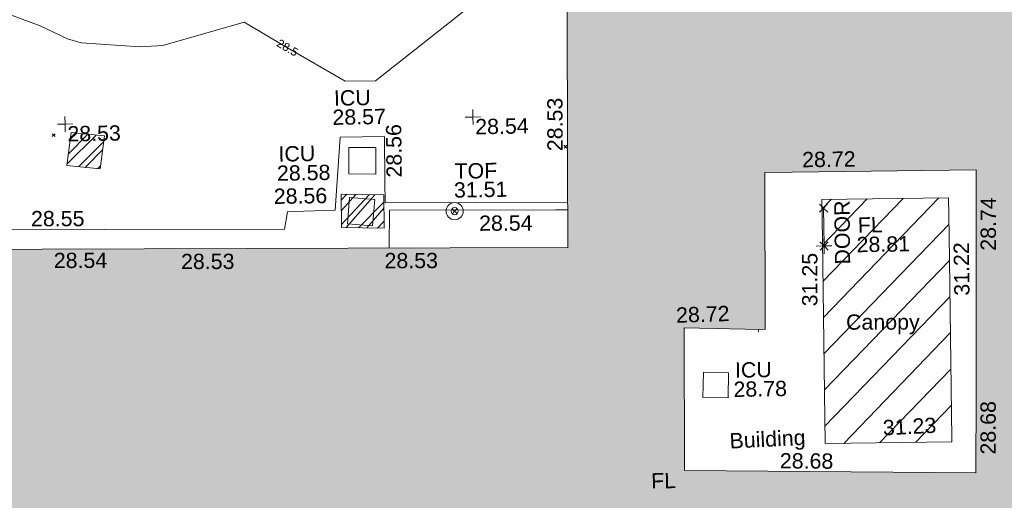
# Model space of a CAD drawing. Header units: millimetres. Extents: x -290717 to 520720, y -88450 to 287762.
# Tile 263 of 381: x -6642 to 17496, y 195288 to 207073. Entities that reach past the tile are written whole.
import ezdxf

# ---------------------------------------------------------------- set-up
doc = ezdxf.new("R2010")
doc.units = ezdxf.units.MM
doc.linetypes.add('IMPORT-HIDDEN2 _3_', pattern=[4762.5, 3175, -1587.5])
doc.linetypes.add('IMPORT-UG_ELEC_STREET LIGHTING_QLB2 _2_', pattern=[2700, 1500, -300.0000000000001, 0, -250, 150, -300.0000000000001, 0, -200])
for name, color, linetype, lineweight, true_color in [('00__TOPO__TOP_OF_FENCE_SYMBOL', 7, 'Continuous', 9, 0x666666), ('00_TOPO_BUILDING_OUTLINE', 5, 'Continuous', 9, 0x0000ff), ('00_TOPO_EAVE', 7, 'Continuous', 9, 0x666666), ('00_TOPO_LEVEL_FLOOR', 7, 'Continuous', 9, 0x666666), ('00_UAV_BUILDING_CANOPY', 7, 'Continuous', 9, 0xff7fff), ('00_UAV_BUILDING_HATCH', 7, 'Continuous', 9, 0x999999), ('00_UAV_BUILDING_OUTLINE', 5, 'Continuous', 9, 0x0000ff), ('00_UAV_CONCRETE', 9, 'Continuous', 9, 0x808080), ('00_UAV_FENCE', 7, 'Continuous', 9, 0x264c2f), ('00_UAV_INT_DOOR', 7, 'Continuous', 9, 0x7f4f3f), ('00_UAV_LEVEL_FLOOR', 7, 'Continuous', 9, 0x666666), ('00_UAV_LEVEL_SPOT', 7, 'Continuous', 9, 0x666666), ('00_UAV_SERV_IC', 5, 'Continuous', 9, 0x0000ff), ('00_UAV_TOP_OF_FENCE', 6, 'Continuous', 9, 0xff00ff), ('01_DTM_CONTOUR_MNR', 7, 'Continuous', 9, 0xa5a552), ('01_DTM_CONTOUR_MNR_LABELS', 7, 'Continuous', 9, 0xa5a552), ('12333-PUM-2D-U-0001-C01 - Rev2_REVIT IMPORT_dwg', 7, 'Continuous', 9, 0x767676), ('A_RHA_Line', 7, 'Continuous', 9, 0x00a600), ('PUM-CHAMBER EXTENTS', 6, 'IMPORT-HIDDEN2 _3_', 9, 0xff00ff)]:
    doc.layers.add(name, color=color, linetype=linetype, lineweight=lineweight, true_color=true_color)
doc.layers.add('A_RHA_Detail', color=7, linetype='Continuous', lineweight=9)
doc.layers.add('GEN-TEXT', color=7, linetype='Continuous', lineweight=9)
doc.styles.add('Swis721 Lt BT_1', font='swissl.ttf', dxfattribs={"height": 200})
doc.styles.add('Swis721 Lt BT_2', font='swissl.ttf', dxfattribs={"height": 375})
pattern_1 = [(45, (-533641079.65, -725615854.3560001), (-265.1650429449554, 265.1650429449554), []), (45, (-533640902.873, -725615854.3560001), (-265.1650429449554, 265.1650429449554), [])]

# ---------------------------------------------------------------- blocks, each defined once
blk = doc.blocks.new('12333-PUM-2D-U-0001-C01 - Rev2_REVIT IMPORT_dwg_MSL_Eaves_SYM_1-V68-Site Location Plan Existing')
at = {"layer": '00_TOPO_EAVE', "color": 254, "true_color": 0xcccccc}
blk.add_line((-116.0873754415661, -356.5791934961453), (-57.37201731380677, -176.2264637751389), dxfattribs=at)
blk = doc.blocks.new('12333-PUM-2D-U-0001-C01 - Rev2_REVIT IMPORT_dwg_MSL_Node_LineworkTOF-2077248-Site Location Plan Existing')
at = {"layer": '00__TOPO__TOP_OF_FENCE_SYMBOL', "color": 254, "true_color": 0xcccccc, "flags": 128}
for points in [[(165.3591892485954, 165.3591892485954), (0, 0), (-165.3591892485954, 165.3591892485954)], [(165.3591892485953, -165.3591892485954), (0, 0), (-165.3591892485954, -165.3591892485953)]]:
    blk.add_lwpolyline(points, dxfattribs=at)
at = {"layer": '00__TOPO__TOP_OF_FENCE_SYMBOL', "color": 254, "true_color": 0xcccccc}
for radius in [562.5594001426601, 233.853208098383]:
    blk.add_circle((0, 0), radius, dxfattribs=at)
blk = doc.blocks.new('12333-PUM-2D-U-0001-C01 - Rev2_REVIT IMPORT_dwg_MSL_FLlvl_SYM-V141-Site Location Plan Existing')
at = {"layer": '00_TOPO_LEVEL_FLOOR', "color": 254, "true_color": 0xcccccc, "flags": 128}
for points in [[(0, -38.9261101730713), (0, 0), (-38.9261101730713, 0)], [(38.9261101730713, 0), (0, 0), (0, 38.9261101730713)]]:
    blk.add_lwpolyline(points, dxfattribs=at)
blk = doc.blocks.new('12333-PUM-2D-U-0001-C01 - Rev2_REVIT IMPORT_dwg_MSL_Node_Linework-V165-Site Location Plan Existing')
at = {"layer": '00_UAV_INT_DOOR', "color": 9, "true_color": 0xd4c4bf, "flags": 128}
for points in [[(530.3860888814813, 530.3860888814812), (0, 0), (-530.3860888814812, 530.3860888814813)], [(530.3860888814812, -530.3860888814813), (0, 0), (-530.3860888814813, -530.3860888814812)]]:
    blk.add_lwpolyline(points, dxfattribs=at)
blk = doc.blocks.new('12333-PUM-2D-U-0001-C01 - Rev2_REVIT IMPORT_dwg_UAV-2077255-Site Location Plan Existing')
at = {"layer": '00_UAV_LEVEL_SPOT', "color": 254, "true_color": 0xcccccc, "flags": 128}
for points in [[(0, -500.0000000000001), (0, 0), (-500.0000000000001, 0)], [(500.0000000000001, 0), (0, 0), (0, 500.0000000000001)]]:
    blk.add_lwpolyline(points, dxfattribs=at)
blk = doc.blocks.new('12333-PUM-2D-U-0001-C01 - Rev2_REVIT IMPORT_dwg_MGS62954_T2_Galway_ITM_3d_Rev1-2077680-Site Location Plan Existing')
at = {"layer": '00_UAV_BUILDING_HATCH', "true_color": 0xcccccc}
h = blk.add_hatch(dxfattribs=at)
h.set_pattern_fill('FP_1', color=254, style=0, pattern_type=2)
h.set_pattern_definition([(45, (0, 0), (-441.9417382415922, 441.9417382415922), [])])
h.paths.add_polyline_path([(533918493.1490129, 725751841.8814998), (533921599.1241886, 725751829.4264616), (533921623.1241885, 725757814.4264616), (533918517.1489999, 725757826.8814933)])
at = {"layer": '00_UAV_BUILDING_CANOPY', "color": 254, "true_color": 0xcccccc, "flags": 128}
blk.add_lwpolyline([(533918493.1489999, 725751841.8814998), (533918513.1988713, 725756841.8181821), (533918517.1489999, 725757826.8814998), (533921623.1241885, 725757814.4264616), (533921619.4800813, 725756905.6772192), (533921599.4302099, 725751905.7405369), (533921599.1241886, 725751829.4264616)], close=True, dxfattribs=at)
at = {"layer": '00_UAV_CONCRETE', "color": 254, "true_color": 0xcccccc, "flags": 128}
blk.add_lwpolyline([(533912288.0187182, 725757874.9789876), (533907814.4740001, 725757933.579), (533907817.3843184, 725758459.376477), (533907823.474, 725759559.5790001), (533906735.474, 725759560.5789999), (533906580.474, 725757777.579), (533905559.186367, 725757760.8941634), (533905417.474, 725757758.579), (533905331.474, 725757327.579), (533900913.2850817, 725757398.381173), (533896628.1492115, 725757467.0511503)], dxfattribs=at)
at = {"layer": '00_UAV_FENCE', "color": 254, "true_color": 0xcccccc, "flags": 128}
blk.add_lwpolyline([(533907890.7413241, 725756823.4390966), (533907919.474, 725757752.5790001), (533911988.155944, 725757688.7622671), (533912285.3356029, 725757684.1010435)], dxfattribs=at)
at = {"layer": '00_UAV_INT_DOOR', "color": 254, "true_color": 0xcccccc}
blk.add_line((533918553.6835, 725756687.4735), (533918556.6835, 725757617.4735), dxfattribs=at)
at = {"layer": '00_UAV_SERV_IC', "color": 254, "true_color": 0xcccccc, "flags": 128}
for points in [[(533906935.474, 725758658.579), (533906949.474, 725759304.5789999), (533907610.6537641, 725759290.2500267), (533907596.6537642, 725758644.2500268)], [(533906944.474, 725758083.579), (533907558.474, 725758023.579), (533907495.4228296, 725757378.3553566), (533906881.4228294, 725757438.3553566)], [(533915539.4665, 725753642.9055), (533916158.4665, 725753618.9055), (533916134.5866013, 725753003.003113), (533915515.5866014, 725753027.0031129)]]:
    blk.add_lwpolyline(points, close=True, dxfattribs=at)
at = {"layer": '01_DTM_CONTOUR_MNR', "color": 254, "true_color": 0xcccccc, "flags": 128}
blk.add_lwpolyline([(533898709.0697675, 725762699.0697675), (533899430.0000002, 725762420.0000001), (533900096.6666667, 725762086.6666669), (533900430.0000002, 725761989.6721312), (533901871.2442396, 725761861.2442398), (533902430.0000002, 725761886.6666667), (533904430.0000002, 725762420.0000001), (533905485.7409514, 725761779.0754515), (533906884.2189838, 725760930.0803449), (533907626.3153449, 725760925.164424), (533911460.0000001, 725763850), (533911770.7807658, 725764629.9885653), (533911847.7851323, 725764718.6578411), (533912396.6619048, 725764859.777143), (533913124.4250197, 725764929.7339251), (533915718.500338, 725765370.9169546), (533917139.1377092, 725766420.0000001), (533916855.8474578, 725767632.9237288), (533915750.4656863, 725769060.9313725), (533914984.3966476, 725770149.3619295), (533914186.3741246, 725771094.2933676)], dxfattribs=at)
for name, p, xscale, yscale, zscale in [('12333-PUM-2D-U-0001-C01 - Rev2_REVIT IMPORT_dwg_UAV-2077255-Site Location Plan Existing', (533900000.0000001, 725760000), 0.375, 0.375, 0.375), ('12333-PUM-2D-U-0001-C01 - Rev2_REVIT IMPORT_dwg_UAV-2077255-Site Location Plan Existing', (533910000.0000001, 725760000), 0.375, 0.375, 0.375), ('12333-PUM-2D-U-0001-C01 - Rev2_REVIT IMPORT_dwg_MSL_Node_LineworkTOF-2077248-Site Location Plan Existing', (533909511.6834999, 725757699.4735001), 0.375, 0.375, 0.375), ('12333-PUM-2D-U-0001-C01 - Rev2_REVIT IMPORT_dwg_MSL_Node_Linework-V165-Site Location Plan Existing', (533918556.6835, 725757617.4735), 0.19, 0.19, 0.19), ('12333-PUM-2D-U-0001-C01 - Rev2_REVIT IMPORT_dwg_MSL_FLlvl_SYM-V141-Site Location Plan Existing', (533918553.6835, 725756687.4735), 4.94, 4.94, 4.94), ('12333-PUM-2D-U-0001-C01 - Rev2_REVIT IMPORT_dwg_MSL_Node_Linework-V165-Site Location Plan Existing', (533918553.6835, 725756687.4735), 0.19, 0.19, 0.19), ('12333-PUM-2D-U-0001-C01 - Rev2_REVIT IMPORT_dwg_MSL_Eaves_SYM_1-V68-Site Location Plan Existing', (533916940.6834999, 725754737.4735), 0.375, 0.375, 0.375)]:
    blk.add_blockref(name, p, dxfattribs=dict(xscale=xscale, yscale=yscale, zscale=zscale))
at = {"layer": '00_TOPO_BUILDING_OUTLINE', "color": 251, "true_color": 0x666666, "insert": (533916145.7429541, 725752136.316317), "char_height": 375, "width": 2184.492339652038, "attachment_point": 1, "rotation": 1.8053968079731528, "line_spacing_factor": 1.005061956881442, "style": 'Swis721 Lt BT_2'}
blk.add_mtext('Building', dxfattribs=at)
at = {"layer": '00_UAV_BUILDING_CANOPY', "color": 251, "true_color": 0x666666, "char_height": 375, "attachment_point": 1, "line_spacing_factor": 1.005061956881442, "style": 'Swis721 Lt BT_2'}
for s, insert, width, rotation in [('31.22', (533921722.3813044, 725755410.8533826), 1495.902363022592, 89.77024372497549), ('31.25', (533917986.7491087, 725755217.9490523), 1495.902363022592, 88.90230267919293), ('Canopy', (533919061.541937, 725755001.2548681), 2113.25889379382, 359.0517057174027), ('31.23', (533919909.1294814, 725752393.4576274), 1495.902363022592, 1.8938434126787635)]:
    blk.add_mtext(s, dxfattribs=dict(at, insert=insert, width=width, rotation=rotation))
at = {"layer": '00_UAV_BUILDING_OUTLINE', "color": 251, "true_color": 0x666666, "char_height": 375, "width": 1495.902363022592, "attachment_point": 1, "line_spacing_factor": 1.005061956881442, "style": 'Swis721 Lt BT_2'}
for s, insert, rotation in [('28.53', (533911810.3756421, 725759129.5728309), 89.19466314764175), ('28.72', (533918051.9566626, 725759002.3720337), 359.7665806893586), ('28.74', (533922386.2508057, 725756504.584705), 88.9571171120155), ('28.54', (533899666.9926128, 725756850.5367831), 359.1946631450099), ('28.53', (533902785.6456874, 725756770.0350245), 359.1946631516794), ('28.53', (533907773.7250866, 725756704.4399414), 359.19466315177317), ('28.72', (533914891.6055424, 725755242.8070415), 0.9484728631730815), ('28.68', (533922295.7991647, 725751507.7632645), 88.9571171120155), ('28.68', (533917381.4000475, 725751629.7409296), 358.5700859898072)]:
    blk.add_mtext(s, dxfattribs=dict(at, insert=insert, rotation=rotation))
at = {"layer": '00_UAV_CONCRETE', "color": 251, "true_color": 0x666666, "char_height": 375, "width": 1495.902363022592, "attachment_point": 1, "line_spacing_factor": 1.005061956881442, "style": 'Swis721 Lt BT_2'}
for s, insert, rotation in [('28.56', (533907857.303932, 725758549.5537018), 89.68286793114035), ('28.56', (533905084.9619066, 725758328.7531711), 359.90707116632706), ('28.55', (533899127.1072568, 725757884.8510579), 359.0819046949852)]:
    blk.add_mtext(s, dxfattribs=dict(at, insert=insert, rotation=rotation))
at = {"layer": '00_UAV_FENCE', "color": 251, "true_color": 0x666666, "insert": (533910108.5348355, 725757581.3865457), "char_height": 375, "width": 1495.902363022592, "attachment_point": 1, "rotation": 359.317220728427, "line_spacing_factor": 1.005061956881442, "style": 'Swis721 Lt BT_2'}
blk.add_mtext('28.54', dxfattribs=at)
at = {"layer": '00_UAV_INT_DOOR', "color": 251, "true_color": 0x666666, "insert": (533918810.1535631, 725756226.0839163), "char_height": 375, "width": 1790.333939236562, "attachment_point": 1, "rotation": 89.62034274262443, "line_spacing_factor": 1.005061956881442, "style": 'Swis721 Lt BT_2'}
blk.add_mtext('DOOR', dxfattribs=at)
at = {"layer": '00_UAV_LEVEL_FLOOR', "char_height": 375, "attachment_point": 1, "line_spacing_factor": 1.005061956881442, "style": 'Swis721 Lt BT_2'}
for s, insert, width in [('FL', (533919387.3490649, 725757375.7566587), 683.841080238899), ('28.81', (533919349.7531127, 725756894.831804), 1495.902363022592), ('FL', (533914212.5467948, 725751190.7230064), 683.841080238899)]:
    blk.add_mtext(s, dxfattribs=dict(at, insert=insert, width=width))
at = {"layer": '00_UAV_LEVEL_SPOT', "char_height": 375, "width": 1495.902363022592, "attachment_point": 1, "line_spacing_factor": 1.005061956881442, "style": 'Swis721 Lt BT_2'}
for s, insert in [('28.53', (533900051.8765643, 725759949.1441548)), ('28.54', (533910051.8765643, 725759949.1441548))]:
    blk.add_mtext(s, dxfattribs=dict(at, insert=insert))
at = {"layer": '00_UAV_SERV_IC', "color": 251, "true_color": 0x666666, "char_height": 375, "attachment_point": 1, "line_spacing_factor": 1.005061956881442, "style": 'Swis721 Lt BT_2'}
for s, insert, width in [('ICU', (533906601.0794683, 725760711.1836492), 1021.012723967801), ('28.57', (533906556.2513177, 725760240.8046483), 1495.902363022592), ('ICU', (533905217.2332805, 725759364.0203791), 1021.012723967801), ('28.58', (533905172.40513, 725758893.6413782), 1495.902363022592), ('ICU', (533916315.5184246, 725753870.2545382), 1021.012723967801), ('28.78', (533916270.6902741, 725753399.8755373), 1495.902363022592)]:
    blk.add_mtext(s, dxfattribs=dict(at, insert=insert, width=width))
at = {"layer": '00_UAV_TOP_OF_FENCE', "color": 251, "true_color": 0x666666, "char_height": 375, "attachment_point": 1, "line_spacing_factor": 1.005061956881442, "style": 'Swis721 Lt BT_2'}
for s, insert, width in [('TOF', (533909525.8638554, 725758868.7322618), 1163.479615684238), ('31.51', (533909503.4402137, 725758405.355557), 1495.902363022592)]:
    blk.add_mtext(s, dxfattribs=dict(at, insert=insert, width=width))
at = {"layer": '01_DTM_CONTOUR_MNR_LABELS', "color": 251, "true_color": 0x666666, "insert": (533905537.3724681, 725761864.1236944), "char_height": 200, "width": 620.5117196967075, "attachment_point": 2, "rotation": 328.73868838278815, "line_spacing_factor": 1.005061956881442, "style": 'Swis721 Lt BT_1'}
blk.add_mtext('28.5', dxfattribs=at)
blk = doc.blocks.new('12333-PUM-2D-U-0001-C01 - Rev2_REVIT IMPORT_dwg-1620468-Site Location Plan Existing')
at = {"layer": 'PUM-CHAMBER EXTENTS', "true_color": 0xffaaff}
h = blk.add_hatch(dxfattribs=at)
h.set_pattern_fill('FP_3', color=211, style=0, pattern_type=2)
h.set_pattern_definition(pattern_1)
h.paths.add_polyline_path([(259758.3501528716, 143032.6438213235), (259880.3501528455, 143841.6438213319), (259066.350152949, 143936.643821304), (258944.3501528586, 143127.6438212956), (259038.6103206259, 143116.6429417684)])
h = blk.add_hatch(dxfattribs=at)
h.set_pattern_fill('FP_3', color=211, style=0, pattern_type=2)
h.set_pattern_definition(pattern_1)
h.paths.add_polyline_path([(266694.3501528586, 141458.6438213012), (266700.3501529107, 142274.6438212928), (265660.3501529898, 142312.6438213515), (265654.3501529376, 141496.6438213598)])
at = {"layer": 'GEN-TEXT', "color": 253, "true_color": 0xaaaaaa}
for p, q in [((258598.9948138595, 143845.2884822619), (258669.7054919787, 143915.9991603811)), ((258669.7054919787, 143845.2884822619), (258598.9948138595, 143915.9991603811)), ((271139.9948138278, 143343.2884822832), (271210.705491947, 143413.9991604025)), ((271210.705491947, 143343.2884822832), (271139.9948138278, 143413.9991604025))]:
    blk.add_line(p, q, dxfattribs=at)
at = {"layer": 'PUM-CHAMBER EXTENTS', "color": 211, "linetype": 'Continuous', "true_color": 0xffaaff, "flags": 128}
for points in [[(259880.3501528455, 143841.6438213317), (259758.3501528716, 143032.6438213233), (258944.3501528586, 143127.6438212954), (259066.3501529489, 143936.6438213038)], [(266700.3501529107, 142274.6438212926), (266694.3501528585, 141458.6438213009), (265654.3501529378, 141496.6438213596), (265660.3501529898, 142312.6438213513)]]:
    blk.add_lwpolyline(points, close=True, dxfattribs=at)
blk.add_blockref('12333-PUM-2D-U-0001-C01 - Rev2_REVIT IMPORT_dwg_MGS62954_T2_Galway_ITM_3d_Rev1-2077680-Site Location Plan Existing', (-533641079.6498471, -725615854.3561786))

msp = doc.modelspace()

# ---------------------------------------------------------------- hatches: boundary and pattern name
at = {"layer": 'A_RHA_Detail', "true_color": 0xc0c0c0}
h = msp.add_hatch(color=9, dxfattribs=at)
h.paths.add_polyline_path([(-80880.60083898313, -68502.79057078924), (-80400.86592458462, -68483.4150911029), (-80400.86592458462, -62984.64684182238), (-24474.85765180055, -63009.32043784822), (-24456.14471274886, -50840.30023854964), (-36622.55041054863, -50831.65104346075), (-36622.5504104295, -44228.57792609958), (-50959.05265825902, -44213.68205212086), (-50959.05265825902, -42573.78171509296), (-54563.93258049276, -42571.21897729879), (-54565.69773355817, -45054.17447471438), (-92408.82109324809, -45027.27149617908), (-92411.78875845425, -49201.74309219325), (-100061.9988811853, -49201.74309219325), (-100052.221444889, -64852.82557835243), (-86120.90825231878, -64852.82557835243), (-86092.16626519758, -62957.90041523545), (-84861.10047611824, -62957.90041520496), (-84854.79054275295, -68240.10973718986), (-80870.60226895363, -68240.10973718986)])
h.paths.add_polyline_path([(-137238.9269955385, -68461.93840922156), (-132719.7426408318, -68433.06336920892), (-132847.0731201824, -62850.0428228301), (-130454.6837966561, -62916.63108081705), (-130498.2830220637, -61355.8539363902), (-117581.136331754, -61423.42893434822), (-117492.3908565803, -49183.91309186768), (-125136.5200282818, -49178.47881939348), (-125133.5727033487, -45032.61887132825), (-163007.1824077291, -45005.69421944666), (-163007.1824077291, -44090.29634113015), (-163123.8521375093, -44090.21339942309), (-163122.6389897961, -42383.751842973), (-166563.8543420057, -42383.75184295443), (-166565.0349082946, -44044.3982420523), (-193158.4656786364, -44025.49275802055), (-193195.152889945, -62863.6565097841), (-137269.7106414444, -62916.63108078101), (-137254.3708868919, -65679.90523788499)])
h.paths.add_polyline_path([(120310.9497607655, -32334.2823016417), (120312.4652266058, -31610.73011961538), (133451.2244789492, -31638.24899384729), (133469.2230092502, -19717.98315777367), (121295.7536929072, -19692.48606427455), (121319.8434528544, -8190.941560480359), (112277.0825929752, -8172.001674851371), (112263.1769726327, -14811.12345451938), (78285.85310969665, -14739.95861435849), (78292.82277619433, -8167.077575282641), (76545.55099677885, -8163.40371230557), (69355.76844230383, -8152.931592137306), (69353.66597202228, -9156.746357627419), (68372.60878942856, -9154.691552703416), (68372.60878942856, -13705.52853212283), (69333.72334743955, -13707.54156767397), (69325.07112544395, -16249.53369225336), (66623.4489111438, -16249.53369225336), (66619.79243932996, -17995.29925522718), (65989.07757491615, -17995.29925522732), (65985.44262769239, -19730.78799479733), (57152.23993372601, -19712.28702423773), (57127.42535098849, -31559.89461998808), (70277.87165423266, -31587.43801817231), (70277.87165428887, -32271.74147154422), (78263.96947906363, -32285.12944888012), (78266.62669288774, -31019.79372153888), (112335.8856506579, -31091.15111856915), (112335.8856506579, -32317.57330550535), (119781.4233959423, -32333.17321910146)])
h.paths.add_polyline_path([(7503.71740934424, -1791.43926322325), (15482.43097389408, -674.0213230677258), (15484.0826184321, 148.1327206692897), (56188.28042539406, 205.5276654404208), (56155.8432600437, 14338.31663138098), (18016.62665932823, 14236.4814953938), (17967.9025208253, 34313.18372075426), (21727.10644861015, 34324.06926249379), (21708.9097307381, 40608.10218319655), (18009.66447156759, 40608.10218325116), (17995.54603703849, 45483.75063445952), (9770.084212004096, 45420.63294734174), (3966.216019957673, 45443.14492469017), (3984.771235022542, 14176.56786831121), (1023.062455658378, 14176.56786840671), (-276.5134647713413, 14190.52623465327), (-231.6790044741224, 5976.811441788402), (-226.4491536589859, 193.7444677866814), (1220.250839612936, 179.5999159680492), (7477.609307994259, 143.2867556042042), (7488.638446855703, -674.0213230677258)])
h.paths.add_polyline_path([(77755.59663317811, 53.47451145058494), (77729.51881611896, 1699.844979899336), (94464.47132486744, 1659.976083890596), (94606.37913471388, 17991.39023626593), (88810.41901146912, 18015.03260816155), (88799.89418497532, 14436.74271609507), (69413.88950349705, 14457.87738898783), (69377.35724448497, 99.62816357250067), (70760.85642036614, 92.0068082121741)])
h.paths.add_polyline_path([(61252.12079698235, 46453.95617369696), (105774.7348988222, 46472.68783510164), (105768.2642197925, 61852.61234310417), (92285.13876306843, 61852.61234310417), (92308.59670397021, 65784.30757142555), (96107.46680002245, 65767.6044524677), (96059.6808111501, 75209.20847378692), (101084.8427276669, 75071.88872768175), (104988.0046543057, 74765.36560410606), (108403.6894220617, 74363.84089439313), (112009.2703903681, 73787.25420864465), (115645.3524814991, 73049.69667210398), (116890.8108050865, 72761.69136255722), (120208.9929832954, 71893.18353872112), (120865.241739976, 71703.68487155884), (124135.6329505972, 70669.67317909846), (127435.6253142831, 69480.50055823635), (127820.4368655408, 69394.93141813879), (128274.3081769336, 69331.69585757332), (128731.879114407, 69306.66104520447), (129189.9401456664, 69320.00258265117), (129645.2782985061, 69371.62688830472), (130094.6997111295, 69461.17185607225), (130535.0520071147, 69588.00939078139), (130963.2464342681, 69751.2498188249), (131376.279516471, 69949.74812593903), (131771.254123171, 70182.11198906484), (132162.5575600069, 70460.54046602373), (132496.0921582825, 70741.69081117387), (132820.8713676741, 71064.98072578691), (133117.4593294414, 71414.31364276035), (133383.77568926, 71787.23923958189), (133616.5473239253, 72178.53728446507), (133817.1647262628, 72590.54524901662), (133982.6025969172, 73017.89547517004), (134111.7005086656, 73457.59040804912), (134203.5529320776, 73906.545904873), (134257.5155882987, 74361.61286220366), (134272.5462649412, 74819.59931534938), (134250.5259874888, 75277.29281749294), (134189.6227572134, 75731.48297750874), (134090.9274700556, 76178.98397761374), (133955.1324028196, 76616.65691996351), (133783.1900598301, 77041.4318434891), (133576.3064937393, 77450.3292564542), (133335.9328436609, 77840.48103831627), (133063.7551572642, 78209.15055536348), (132761.6825665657, 78553.75185442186), (132431.8338935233, 78871.86780505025), (132076.5227904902, 79161.26705200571), (131698.2415079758, 79419.91966864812), (131299.6434187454, 79646.01139199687), (131093.5942456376, 79746.34209763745), (132146.0467355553, 83110.22226149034), (122787.763295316, 86282.54285521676), (121604.3555410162, 82800.35918872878), (117095.9864226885, 83870.84033788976), (116841.9598400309, 83526.35449576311), (116120.5435466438, 91221.9361197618), (110237.7341284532, 91274.27491024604), (110194.3680786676, 90435.39030217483), (104988.0046543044, 90486.49901569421), (104973.2761846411, 94309.82427956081), (103746.1314668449, 94309.82427962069), (103839.9937121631, 122852.1474272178), (96365.09202303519, 122931.9599471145), (96350.3400238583, 123952.416858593), (104555.5505249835, 123902.1925258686), (104607.3234457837, 120248.5396157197), (125502.5015002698, 120134.193340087), (125662.0200253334, 137657.3796883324), (114479.5865733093, 137699.2256881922), (114382.3062641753, 129149.9458158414), (104644.1590035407, 129187.997507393), (104577.9931702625, 126217.3903165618), (101184.4926405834, 126159.1566967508), (101264.6166812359, 135959.2655565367), (89967.23177303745, 135988.8856164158), (89927.63362986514, 125823.6463181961), (93630.53562299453, 125840.7948842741), (93580.6568888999, 122931.9599471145), (88697.38835373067, 122904.7310127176), (88679.38989541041, 95739.0914377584), (86378.25848993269, 95739.0914377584), (86378.18187189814, 96178.10083375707), (83279.5074328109, 96200.92083330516), (83273.62493422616, 95735.74732136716), (70169.67509616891, 95733.22421950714), (70166.2684274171, 96272.07409350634), (66674.99731291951, 96257.14073659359), (66654.74538556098, 95755.71092140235), (65784.77231076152, 95755.71092140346), (65887.65094981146, 117470.6305650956), (53473.34271625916, 117487.9046429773), (53434.44066306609, 98570.4634906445), (40649.41626913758, 98570.46349066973), (40610.16711556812, 94406.01479082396), (38853.82372865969, 94410.36303444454), (38848.65589191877, 89463.65332732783), (40612.46601909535, 89518.45976927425), (40665.38257359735, 86257.73741131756), (38372.19584673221, 86305.7230928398), (38369.79373532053, 76901.0507917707), (50937.95125076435, 76944.40198877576), (50922.88567283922, 74598.78180893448), (56484.90611318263, 74588.85093774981), (56484.9061131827, 75194.85181998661), (92465.40372273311, 75233.02581663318), (92645.92783659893, 71766.64845097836), (89810.5550181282, 69362.83965827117), (85313.16173971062, 69360.94750424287), (85313.16173971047, 66907.40508090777), (75210.14498260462, 66903.15451592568), (75210.14498260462, 63815.70944554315), (70819.40014306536, 63815.70999204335), (70819.21601502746, 64253.35708063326), (69456.8341568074, 64253.35708063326), (69455.71957374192, 66901.99623168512), (61303.3285675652, 66898.56680686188), (61304.56054652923, 63970.32021231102), (70500.41048205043, 63970.32021223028), (70500.40885431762, 61852.59006210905), (61245.64388480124, 61848.69637492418), (61252.12079698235, 46455.07044720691)])
h.paths.add_polyline_path([(-17153.16561239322, 48569.32684293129), (-17153.16561227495, 60770.38083690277), (-29362.88357762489, 60774.7042869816), (-29362.88357762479, 67399.20394583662), (-43507.25361058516, 67405.01911302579), (-43488.53133082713, 69093.07334179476), (-45766.41866234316, 69109.32868391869), (-45794.34620035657, 67405.01911302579), (-47272.11273197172, 67404.21245453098), (-47272.44887636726, 66454.91798912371), (-86004.56386335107, 66468.6329952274), (-86006.66970790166, 60521.58362724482), (-92662.8772251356, 60521.58362724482), (-92666.53762789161, 50184.35611936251), (-79752.016597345, 50179.78302554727), (-79752.016597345, 48591.49323813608), (-17157.71631240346, 48569.32845421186)])
h.paths.add_polyline_path([(-201056.4185879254, 48628.75479108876), (-138377.9751621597, 48634.64535782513), (-138377.9751621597, 50133.28202330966), (-125467.710581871, 50134.49533928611), (-125468.6909603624, 60566.19036866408), (-132186.8595615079, 60565.86652591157), (-132187.4203588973, 66533.01978768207), (-170643.3098734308, 66805.61809689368), (-170643.3098732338, 67738.78475851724), (-200340.0100486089, 67488.93693767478), (-200348.7175167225, 60827.7802510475), (-201057.5650552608, 60827.71357562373), (-201056.6510294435, 51102.0431337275)])
h.paths.add_polyline_path([(-240051.5126725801, 54769.1949116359), (-239444.4902595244, 54811.10754483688), (-239186.5396225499, 54841.92927608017), (-238764.8191578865, 54940.98166103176), (-238382.4735933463, 55122.46891391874), (-237990.3402229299, 55354.87497237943), (-237269.2031026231, 55936.21514997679), (-237030.2712443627, 56228.66101920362), (-236793.0039600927, 56569.31473977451), (-236554.5880579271, 57004.26389721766), (-236432.7219585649, 57267.46508911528), (-236300.0815274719, 57753.26239002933), (-236250.7285154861, 58017.17885687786), (-236235.6490610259, 58516.21786795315), (-236233.2538430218, 58987.85640057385), (-236213.702979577, 59823.48083772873), (-236363.8287856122, 59820.8603820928), (-236634.0279869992, 60698.06075831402), (-236391.9547756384, 61432.1972634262), (-236225.4740089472, 61435.10319604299), (-236201.6036570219, 62637.68779599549), (-232563.5271750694, 62639.28734435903), (-232563.5271750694, 63049.03842407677), (-232732.1945866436, 63049.15302221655), (-232860.1521278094, 63457.9589027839), (-232731.6068089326, 63914.24862701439), (-232560.8209657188, 63914.24862701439), (-232521.9864006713, 70597.99604498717), (-240628.6947850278, 70598.85496274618), (-240629.7923196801, 72350.98321581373), (-246412.6011213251, 72347.36085937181), (-246412.6011213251, 70616.45923939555), (-254449.5805725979, 70618.60952619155), (-254454.637144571, 70754.06491724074), (-254469.7140363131, 73191.6627625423), (-263883.2532625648, 73267.83063692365), (-263902.4181505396, 68260.74348557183), (-263714.8217520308, 68259.82096576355), (-263552.9672900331, 67819.6543439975), (-263719.0883117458, 67392.20684197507), (-263913.629869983, 67392.20684288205), (-263956.7001914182, 58633.76423459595), (-260181.1963171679, 58611.22607638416), (-260192.3146984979, 56354.25111578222), (-257184.684388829, 56339.46086010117), (-257213.4419958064, 57092.93866025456), (-257338.5163846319, 57093.27331227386), (-257471.0109295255, 57531.7457231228), (-257338.5163845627, 58062.22513700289), (-257203.4956297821, 58064.06881293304), (-257173.5751889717, 58598.54056827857), (-256478.2273617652, 58575.27357918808), (-256478.2273617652, 58788.51859477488), (-256013.0091299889, 58911.92701537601), (-255397.0786589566, 58780.99767608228), (-255397.0786664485, 58595.98242230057), (-243809.8853614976, 58585.92793205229), (-243805.3570672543, 58352.04527760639), (-243740.9394682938, 57884.52572396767), (-243619.083060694, 57421.84877501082), (-243424.3877541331, 56943.65915328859), (-243247.1437899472, 56608.24157716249), (-243003.0710577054, 56249.99021479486), (-242732.2093200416, 55932.75703086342), (-242371.7230179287, 55603.12658814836), (-242141.2551255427, 55424.88676771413), (-241804.9643038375, 55216.88439829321), (-241529.464082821, 55077.02869058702), (-241100.6275144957, 54917.18295005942), (-240836.2134980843, 54840.82833179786), (-240453.4486196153, 54788.6078413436), (-240203.3756532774, 54776.52967577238)])
h.paths.add_polyline_path([(40276.69022620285, 59895.3641775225), (40328.62676026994, 69196.9439153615), (36588.99968782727, 69217.82459101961), (36619.46637569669, 74674.25962431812), (32264.36460075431, 74687.02318924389), (32233.48293864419, 69156.26826309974), (11916.69390488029, 69269.70959690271), (11966.66200108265, 78218.75165977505), (29087.50901742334, 78123.15526811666), (29143.44567202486, 88141.13700481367), (15719.34879623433, 88216.09212957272), (15732.60379610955, 90589.99788900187), (4594.294101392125, 90652.19003492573), (4525.129359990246, 78265.12250452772), (10096.76365550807, 78234.01258734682), (10077.43887221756, 74773.03821913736), (4547.641142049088, 74803.91453678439), (4465.579974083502, 60107.16002351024), (19125.89094757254, 60025.30234268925), (19139.86249371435, 62527.53804648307), (31738.59196305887, 62457.19146407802), (31724.55430855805, 59943.11609818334), (38369.79364222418, 59906.01157297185)])
h.paths.add_polyline_path([(-246083.0241259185, 72334.29150213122), (-246083.0594797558, 72334.30275087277), (-246208.2905500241, 72334.29150213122)])
h.paths.add_polyline_path([(-114575.3004830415, 112178.0758696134), (-114575.3246436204, 112178.0758696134), (-114707.2752166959, 115801.5811617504)])
h.paths.add_polyline_path([(-154699.9178766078, 101760.4080976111), (-114382.0503338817, 101776.0542915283), (-114382.0503338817, 106926.936016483), (-113755.641395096, 106927.1791078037), (-113757.5507412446, 111847.2721532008), (-114431.6837526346, 111847.2721532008), (-114431.8098651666, 112178.075869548), (-114575.3004830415, 112178.0758696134), (-114578.9984943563, 121707.2390834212), (-123056.9849702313, 121707.2390834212), (-123068.8201032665, 156452.7036899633), (-119381.2340625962, 156454.1347343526), (-119381.2340625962, 160165.8603541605), (-115501.031452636, 160167.3661472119), (-115503.3750945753, 166206.5793118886), (-132411.7987151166, 166599.6604729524), (-132411.8243306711, 166665.6603411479), (-135275.0124468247, 166664.5489553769), (-135275.0124468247, 166628.1883102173), (-135911.3205077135, 166628.1944503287), (-135911.3479256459, 166352.1604668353), (-152521.1633846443, 166345.7145607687), (-152518.3680955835, 159142.6836790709), (-150699.3133726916, 159117.9265656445), (-150755.6690356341, 122560.6912032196), (-151059.2005266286, 122560.6912032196), (-151061.0981347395, 121302.4374931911), (-154138.3148337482, 121372.6012653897), (-154138.3148337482, 121865.183451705), (-154704.3888425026, 121867.2611370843), (-154688.5451973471, 119352.3937021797), (-154745.5933227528, 119352.3715636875), (-154745.5763474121, 118722.1532660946), (-160794.1544526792, 118748.744283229), (-160794.1544527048, 119410.5425977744), (-163852.1622693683, 119422.408321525), (-163855.0715294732, 118762.2003111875), (-167568.6765459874, 118778.5256058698), (-166634.6619849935, 124395.1277019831), (-166843.6206842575, 124471.2090400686), (-167568.6765459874, 124707.6250904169), (-168028.2173235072, 124841.3808643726), (-168630.5006276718, 124991.3056740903), (-169238.2056070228, 125117.4693074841), (-169850.3952285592, 125219.6772877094), (-170466.1255403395, 125297.7720169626), (-171089.1102599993, 125351.8553033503), (-171704.4065937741, 125381.1774254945), (-172325.0479971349, 125386.3595015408), (-172782.2248668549, 125374.5832363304), (-173401.7764236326, 125337.4554476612), (-174019.3926983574, 125276.0328036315), (-174634.1213722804, 125190.4100127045), (-175245.0145766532, 125080.7190996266), (-176047.1958093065, 124895.7675261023), (-176665.4852587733, 124724.7228134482), (-177045.3001228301, 124609.1129151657), (-177631.5127793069, 124405.2077276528), (-176665.4852586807, 118818.5158793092), (-177558.9402083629, 118822.4435769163), (-177662.2853368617, 125263.4341236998), (-176365.3912352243, 126542.9270807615), (-159462.2970490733, 126319.9103917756), (-157057.7396790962, 128609.0850976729), (-157060.6673204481, 136153.1661957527), (-158638.8016610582, 137740.2441626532), (-159352.3735831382, 137740.2441626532), (-161634.4140635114, 140201.1078539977), (-168727.9404946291, 140256.8191147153), (-171035.0401162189, 137942.884730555), (-174184.1459014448, 137942.884730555), (-176460.1168228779, 140292.2858551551), (-177341.68569345, 140292.285855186), (-177341.7114445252, 140358.4281613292), (-183428.5803825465, 140356.0660244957), (-185921.6385984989, 137917.4639097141), (-185921.6385985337, 131757.309115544), (-186906.8767412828, 131756.9267734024), (-187725.3914540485, 130809.9989183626), (-187724.0588902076, 127376.1828149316), (-186481.0281350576, 126304.557648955), (-186479.4846755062, 122327.2959175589), (-185176.2828158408, 121059.4673825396), (-180304.1129154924, 121059.4673825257), (-180304.1136492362, 118802.0484409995), (-193555.3706955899, 118802.0484409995), (-193555.3686998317, 133117.8341649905), (-192593.6442938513, 133118.2073819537), (-192593.6442938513, 134200.8158367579), (-192224.6284783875, 134200.9592041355), (-192225.5653014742, 136615.0101267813), (-192595.0012461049, 136615.0101267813), (-192595.4357332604, 137734.4745166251), (-193589.2709668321, 137734.4746851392), (-193589.2685988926, 147474.5705834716), (-193163.2062206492, 147492.8644728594), (-192606.8095195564, 147551.4951472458), (-192359.9383250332, 147589.5931622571), (-192199.8207947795, 147616.5827293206), (-191882.7548926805, 147682.9245600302), (-191568.5380071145, 147761.6632019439), (-191020.2573150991, 147932.4221712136), (-190950.5841382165, 147955.8263236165), (-190647.7999969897, 148070.951423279), (-190349.769078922, 148197.8750093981), (-190056.9509284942, 148336.4013817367), (-189769.7970512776, 148486.316942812), (-189375.4954991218, 148717.2624196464), (-189132.9060261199, 148873.2749095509), (-188867.5421091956, 149059.0543930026), (-188609.6764469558, 149255.1087866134), (-188354.9814056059, 149465.3525772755), (-188079.6339208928, 149713.8792482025), (-187884.9836199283, 149901.8220103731), (-187538.2510284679, 150274.4802367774), (-187446.2998447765, 150378.396083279), (-187241.3270201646, 150629.2310214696), (-187046.3599558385, 150887.9197697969), (-186861.699277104, 151154.0634500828), (-186546.1373636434, 151669.8298752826), (-186524.4196769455, 151707.063245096), (-163675.289831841, 151669.8298752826), (-163687.5843044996, 148134.0767945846), (-157303.6541541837, 148136.4921063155), (-157303.6541541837, 155759.9150161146), (-157557.4317586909, 155765.0384228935), (-157555.9168973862, 166678.0466575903), (-187009.2021991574, 166699.7464767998), (-187013.0952111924, 162054.4009359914), (-188707.1775469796, 162044.5925187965), (-188705.9961893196, 155021.5333641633), (-188737.9999316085, 154650.5326603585), (-188799.0133970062, 154283.1866125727), (-188857.2045401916, 154035.4341107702), (-188966.1106131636, 153679.3368924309), (-189102.6200311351, 153332.8820747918), (-189265.8911677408, 152998.2056672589), (-189454.9174010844, 152677.3710606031), (-189645.2484685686, 152421.322012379), (-189916.9563410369, 152104.2450531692), (-190212.7041973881, 151809.4634871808), (-190530.6686598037, 151538.7947475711), (-190868.889367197, 151293.9075915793), (-191225.2810786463, 151076.3118324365), (-191597.6465194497, 150887.3490190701), (-192092.8415776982, 150682.5621956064), (-192485.2937347, 150569.6612301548), (-192903.8930807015, 150482.2408890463), (-193187.215491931, 150440.8868273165), (-193594.1866364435, 150407.1257787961), (-193594.5953882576, 151459.989522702), (-205369.2399268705, 151455.4201248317), (-205354.452352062, 113350.0822379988), (-207187.1580384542, 113349.3709450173), (-207184.3024929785, 105991.0636522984), (-205312.8709512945, 105991.0636522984), (-205311.2365670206, 101769.6553082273), (-175488.645120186, 101781.2285901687), (-175488.645120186, 110889.6985621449), (-154703.462766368, 110897.5679794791), (-154700.5193329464, 103310.2697088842)])
h.paths.add_polyline_path([(193735.9435692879, 113047.8274775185), (208865.0938716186, 114991.026643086), (208976.1154122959, 114126.6471161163), (216447.8967330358, 115086.3281915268), (216038.7305308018, 118271.970241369), (232648.5073383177, 120405.3421627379), (233425.9936153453, 114352.0734369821), (240632.2017567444, 115277.6440986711), (239854.8412683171, 121329.9334728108), (256406.8682407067, 123455.8879629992), (257091.7572256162, 118089.1198988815), (264572.287122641, 119040.8180953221), (261877.8350554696, 138524.7609215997), (259178.7147038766, 138221.6086023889), (259197.3483654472, 137439.0084132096), (254686.1480587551, 136897.0007613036), (255412.6810205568, 131314.8303174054), (240852.7447965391, 129522.4514055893), (239771.0426540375, 137918.8519126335), (240649.582243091, 138010.1984551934), (240062.3063116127, 142776.6750342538), (239165.7694641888, 142685.0143484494), (237630.9646614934, 151018.3171733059), (266172.8791088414, 154560.7889781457), (271297.187694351, 142612.4006970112), (276531.7397502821, 144861.0987145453), (274941.5029779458, 148527.903728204), (302074.530765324, 160134.9084326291), (300215.9323773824, 164320.1841173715), (301528.161327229, 164907.0997990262), (300405.1237791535, 167477.8916353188), (299016.6944531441, 166945.7181825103), (295626.7488506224, 174518.7544287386), (294333.0289184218, 177537.1551681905), (287288.847594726, 174518.7544287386), (289427.6893504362, 169661.0163464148), (272956.7816584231, 162557.1203578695), (271943.2187786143, 164897.4305293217), (267016.3118217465, 162764.0369715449), (268502.3094164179, 159357.043014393), (265200.4029571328, 157946.4096681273), (226856.4166955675, 153146.7821791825), (227510.3041274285, 148852.0205335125), (228280.9873164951, 141179.0007484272), (227302.3544112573, 141050.2812999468), (227895.3788231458, 136433.1758633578), (228748.5501749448, 136523.8855003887), (229602.307730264, 128023.7667641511), (217691.2359889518, 126493.8999679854), (217642.3600127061, 126874.4332670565), (215138.5007311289, 126552.8357430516), (215194.9980427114, 126112.9650749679), (215015.6132225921, 126089.9247571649), (214840.967257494, 127449.6644606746), (192258.7012018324, 124549.1816390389), (193486.3576426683, 114991.026643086)])
h.paths.add_polyline_path([(-78076.24179098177, 117605.518872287), (-78076.23951907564, 117610.0871212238), (-78070.31812256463, 129485.733079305), (-74723.15926546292, 129478.3852560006), (-74723.15926546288, 125435.7860625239), (-48015.64546089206, 125380.0246061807), (-47996.55031653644, 135872.5822179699), (-61198.159180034, 135901.5630078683), (-74714.72264147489, 135923.5088764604), (-74723.62876031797, 131865.2975510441), (-78070.31812256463, 131872.6421692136), (-78062.97909490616, 149549.768943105), (-58292.26570494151, 149541.5607197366), (-58292.26570494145, 148946.2407608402), (-37707.70924049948, 148937.6946534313), (-37707.70924049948, 159740.0690313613), (-44148.26955758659, 159742.7429641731), (-44148.26955758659, 162961.3319175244), (-49829.95437586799, 162961.3319175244), (-49830.92144141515, 160632.0129326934), (-78494.0902662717, 160643.9130440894), (-78494.0902662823, 161615.1537737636), (-78739.22585210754, 161615.2555472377), (-78691.79195364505, 168187.9195488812), (-90844.5764503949, 168126.8149080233), (-90962.52567696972, 152686.7636278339), (-89064.97866810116, 152685.97582136), (-89079.54115383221, 117610.0871212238), (-78374.80210165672, 117605.6428258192)])
h.paths.add_polyline_path([(69254.82576126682, 129235.9722870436), (69259.97086178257, 136167.7892474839), (86068.0992678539, 136131.0235193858), (86008.66431381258, 164703.3084147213), (58789.63167882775, 164723.5115811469), (58789.63167882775, 170119.2062865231), (54460.16324890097, 170122.4198087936), (54457.21717773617, 166153.2792453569), (47042.21516498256, 166158.7829869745), (47041.10931533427, 164668.9097040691), (39173.27935198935, 164674.7495545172), (39172.83712618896, 164078.9539098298), (17014.87910992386, 164095.400525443), (17002.38841206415, 147267.1142245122), (12659.63471563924, 147267.1142245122), (12653.6008753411, 139137.9291796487), (17031.41608901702, 139134.6797717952), (17024.58791744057, 129935.3194463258), (39191.34773726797, 129918.8662983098), (39191.34773726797, 129258.2867272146), (69014.0340609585, 129236.1510132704)])
h.paths.add_polyline_path([(39265.62356917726, 139467.8223435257), (33050.91021530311, 139484.1586867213), (33087.56357182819, 153427.9220784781), (39277.60130890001, 153411.6505991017), (39277.60130890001, 152830.3127277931), (43058.29603858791, 152820.3745823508), (43024.83899408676, 140092.5601633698), (39267.2657899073, 140092.5601633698)])
h.paths.add_polyline_path([(1979.548949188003, 189123.2414339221), (18699.10403225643, 189180.0465563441), (18678.46874727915, 195253.6675675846), (24349.02704558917, 195272.9334349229), (24334.96888369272, 199550.7690689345), (28829.78348971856, 199566.0403168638), (28798.35772162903, 208815.6446465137), (24334.94961552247, 208806.1514042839), (24333.90624838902, 209113.2475694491), (16811.59093053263, 209087.6902915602), (16806.58456496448, 208843.590909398), (6772.293057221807, 208809.4991440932), (6797.166076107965, 201488.5780549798), (-8471.058649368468, 201436.7038403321), (-8471.058649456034, 200429.0172029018), (-11856.09020773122, 200417.5164702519), (-11823.72827012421, 190892.3684139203), (-7614.729360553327, 190904.9356358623), (-7614.729360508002, 190170.8290169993), (-4608.619189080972, 190169.2993656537), (-4608.238782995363, 190916.8832264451), (1973.379031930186, 190939.2444093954), (1977.122761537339, 189837.3456606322)])
h.paths.add_polyline_path([(-20506.2213294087, 190640.028646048), (-20122.28942212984, 206347.1214480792), (-41550.34215554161, 207015.255795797), (-41462.26177905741, 210449.6195896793), (-31391.41053375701, 210152.0276719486), (-31078.64493158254, 223862.574366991), (-44305.08575746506, 224230.797228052), (-44490.79956595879, 211865.5542346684), (-47510.12209651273, 211942.9901386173), (-47722.57925074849, 203659.0205615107), (-47076.06680551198, 203635.3001466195), (-47175.4684425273, 199531.9403872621), (-46801.21126120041, 199520.4703265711), (-46873.68175963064, 195478.589946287), (-44600.40472249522, 195425.25597799), (-44685.88459510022, 192243.2795180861), (-38073.99929110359, 192135.6564361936), (-38104.39995468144, 191126.9722513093), (-21537.79264469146, 190668.5723413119)])
h.paths.add_polyline_path([(16801.02360974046, 195961.5001375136), (9656.615133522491, 196015.1086064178), (9643.83815057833, 199513.9922857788), (11631.77992465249, 199485.8321209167), (11631.79209405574, 203322.2460457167), (16806.58456511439, 203391.4855727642), (16801.04077099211, 195984.4293109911)])
h.paths.add_polyline_path([(122084.9263243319, 200536.2570557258), (122088.180516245, 206386.1947929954), (125211.1061637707, 206386.1947929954), (125211.1162733, 206645.8932838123), (126202.709897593, 206645.8932838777), (126203.0204768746, 207041.0477229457), (130401.4034740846, 206979.0758390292), (130444.269112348, 209883.2802976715), (126202.8383602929, 209945.883203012), (126203.0204768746, 214624.1281189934), (127364.7919503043, 214624.1281189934), (127365.2106673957, 225380.2058570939), (126159.8599207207, 225380.2527798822), (126207.4133336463, 241475.3410923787), (119482.541129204, 241495.8747302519), (119479.204156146, 246182.0096278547), (109943.9121324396, 246175.219673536), (109953.2702600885, 233033.3814297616), (115000.5285021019, 233033.3814296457), (114999.5792924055, 208653.4991933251), (112026.3032629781, 208653.4991933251), (112024.3519988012, 200538.6764491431), (122024.6079402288, 200536.271559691)])
h.paths.add_polyline_path([(30087.05071628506, 200986.75440713), (38030.67179073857, 201028.6865661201), (38030.67179073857, 202922.9731661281), (38109.89531489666, 202923.3913649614), (38067.25569093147, 208827.6066631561), (38013.35839375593, 208827.667223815), (38012.38630312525, 209012.5383931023), (30044.90685988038, 208970.4802974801), (30060.65944993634, 205986.3119354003)])
h.paths.add_polyline_path([(195986.2599411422, 205661.5722736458), (202896.8751332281, 206052.0074670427), (202676.886254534, 209945.7611691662), (195766.2710618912, 209555.325975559)])
h.paths.add_polyline_path([(-91652.40581580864, 206392.6172135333), (-79454.24421187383, 206432.5105635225), (-79629.29258199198, 238245.6998510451), (-68904.21147484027, 238215.095164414), (-68918.56040493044, 246314.0782553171), (-68756.515268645, 246312.9061543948), (-68755.20581930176, 246638.9786699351), (-79620.07671794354, 246651.3624133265), (-79606.5628449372, 247343.5411849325), (-82154.50636787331, 247318.0695596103), (-82154.50636787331, 247488.1275895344), (-91640.64698348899, 247472.5371040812), (-91638.72040628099, 246846.4753752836), (-131470.3702759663, 246641.42150215), (-131470.3702759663, 250159.5419305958), (-142857.1087886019, 250176.7939677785), (-142864.0554935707, 246220.0701029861), (-165118.8027587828, 246272.3986783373), (-165040.0492656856, 253907.936045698), (-178677.4727934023, 253929.5079730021), (-178699.5521575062, 238176.7234097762), (-138599.3373496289, 238209.4781454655), (-138548.4479938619, 206627.5237025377), (-126646.6702863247, 206572.2299428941), (-126666.6805510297, 234825.8818836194), (-124962.7180531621, 234825.9534805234), (-124969.0241559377, 234688.4891474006), (-91595.61129713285, 234664.3133306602), (-91650.87307429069, 207155.5994723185)])
h.paths.add_polyline_path([(142123.7078306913, 209113.5383730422), (152768.4446292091, 209127.3137315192), (152745.2992288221, 227012.6338093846), (142100.5623961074, 226998.8584508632), (142121.8067345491, 210582.5602414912)])
h.paths.add_polyline_path([(168998.8561285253, 209274.9592350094), (169026.8416078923, 226860.3446541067), (161686.6780313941, 226876.6646907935), (161647.6783165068, 209291.3037608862), (168846.6177107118, 209275.2977201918)])
h.paths.add_polyline_path([(49761.46820716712, 218476.567809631), (49794.00484362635, 223316.1680811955), (41274.07755979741, 223363.4010619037), (41273.58999769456, 223290.879563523), (32187.30576793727, 223351.9666549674), (32202.10532416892, 225553.2987455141), (20081.8372469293, 225634.7833114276), (20035.26675877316, 218707.7438838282), (31566.33951793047, 218630.2204926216), (31566.12891728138, 218598.8950898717), (49547.01686615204, 218478.0095661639)])
h.paths.add_polyline_path([(162361.9830851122, 234154.0520866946), (162366.6425722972, 241589.9129272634), (135261.1026964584, 241630.986197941), (135249.0888707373, 234197.8735112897), (160249.0277027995, 234157.467167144)])
h.paths.add_polyline_path([(176458.8604388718, 246709.572470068), (176516.248447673, 252173.1529805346), (168884.2833866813, 252253.3171281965), (168934.8652923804, 257068.9279575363), (164355.0504715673, 257117.0331241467), (164296.1746742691, 251511.8088120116), (164416.8965511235, 251510.5407811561), (164367.8024342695, 246836.5737543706), (172300.1975056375, 246753.2539686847)])

# ---------------------------------------------------------------- linework, layer by layer
at = {"layer": 'A_RHA_Line', "color": 7}
for p, q in [((6773.006421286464, 208599.5333913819), (6789.99394841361, 203599.5635062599)), ((6789.99394841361, 203599.5635062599), (6797.166076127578, 201488.5780551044)), ((11626.6781483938, 203322.1776202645), (12293.41621120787, 203331.0986793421)), ((11631.79209399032, 199476.6811832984), (11626.6781483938, 203322.1776202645)), ((12293.41621120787, 203331.0986793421), (16806.58456511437, 203391.4855733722)), ((16806.58456511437, 203391.4855733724), (16806.22056579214, 202905.1463372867)), ((16806.22056579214, 202905.1463372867), (16802.47857032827, 197905.4710594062)), ((-6091.761181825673, 201444.7875908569), (-8471.058649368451, 201436.703866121)), ((-1091.790111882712, 201461.7751218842), (-6091.761181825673, 201444.7875908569)), ((3908.180957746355, 201478.7626532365), (-1091.790111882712, 201461.7751218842)), ((6797.166076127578, 201488.5780551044), (3908.180957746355, 201478.7626532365)), ((9643.838150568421, 199513.9922859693), (11144.22563097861, 199485.8321209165)), ((9656.61513351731, 196015.1086064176), (9643.838150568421, 199513.9922859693)), ((11144.22563097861, 199485.8321209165), (11631.79209399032, 199476.6811832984)), ((16802.4785703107, 197905.4710594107), (16801.02360974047, 195961.5001377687)), ((13745.24935664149, 195984.4293109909), (9656.61513351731, 196015.1086064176)), ((16801.02360974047, 195961.5001377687), (13745.24935665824, 195984.4293109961))]:
    msp.add_line(p, q, dxfattribs=at)

# ---------------------------------------------------------------- block references
at = {"layer": '12333-PUM-2D-U-0001-C01 - Rev2_REVIT IMPORT_dwg', "color": 254, "linetype": 'IMPORT-UG_ELEC_STREET LIGHTING_QLB2 _2_', "true_color": 0xffd4d4, "rotation": 0.9999999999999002}
msp.add_blockref('12333-PUM-2D-U-0001-C01 - Rev2_REVIT IMPORT_dwg-1620468-Site Location Plan Existing', (-261895.0770586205, 55869.5817132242), dxfattribs=at)

doc.saveas('drawing.dxf')
